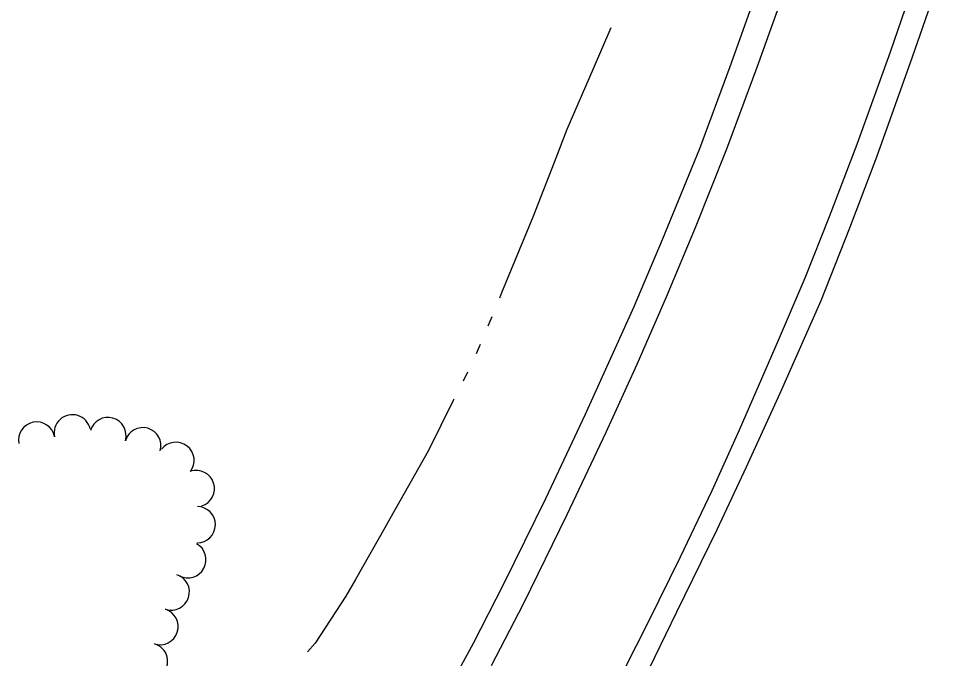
# Model space of a CAD drawing. Extents: x 589250 to 1188077, y 162953 to 363065.
# Drawn here: x 594542 to 594727.1, y 183063.4 to 183191.8 of the extents above; entities that cross this region are included whole.
import ezdxf

# ---------------------------------------------------------------- set-up
doc = ezdxf.new("R2010")
doc.units = 0
for name, color, linetype in [('E_LAND_TreeLine_P', 7, 'Continuous'), ('E_RDWY', 7, 'Continuous'), ('E_RDWY_Gravel', 7, 'Continuous'), ('E_WTR_FlowLine', 7, 'Continuous')]:
    doc.layers.add(name, color=color, linetype=linetype)

msp = doc.modelspace()

# ---------------------------------------------------------------- linework, layer by layer
at = {"layer": 'E_LAND_TreeLine_P'}
for centre, start, end in [((594552.78, 183108.63), 12.3257, 192.3257), ((594559.92, 183108.07), 343.8113, 163.8113), ((594545.64, 183107.17), 11.147, 191.147), ((594566.93, 183106.04), 343.8113, 163.8113), ((594573.57, 183103.1), 322.3706, 142.3706), ((594577.64, 183097.45), 287.8795, 107.8795), ((594577.83, 183090.2), 269.4021, 89.4021), ((594575.96, 183083.18), 241.8353, 61.8353), ((594572.62, 183076.71), 252.0251, 72.0251), ((594570.37, 183069.77), 252.0251, 72.0251), ((594568.24, 183062.8), 253.5624, 73.5624)]:
    msp.add_arc(centre, 3.65, start, end, dxfattribs=at)
at = {"layer": 'E_RDWY'}
for p, q in [((594690.13, 183181.97), (594697.35, 183202.23)), ((594716.88, 183185.07), (594721.99, 183200.04)), ((594710.17, 183166.57), (594716.88, 183185.07)), ((594684.03, 183165.58), (594690.13, 183181.97)), ((594677.72, 183149.85), (594684.03, 183165.58)), ((594704.63, 183152.06), (594710.17, 183166.57)), ((594699.71, 183139.73), (594704.63, 183152.06)), ((594671.92, 183135.92), (594677.72, 183149.85)), ((594694.41, 183127.2), (594699.71, 183139.73)), ((594666.07, 183122.44), (594671.92, 183135.92)), ((594686.55, 183109.25), (594694.41, 183127.2)), ((594659.87, 183108.79), (594666.07, 183122.44)), ((594652.04, 183092.28), (594659.87, 183108.79)), ((594681.09, 183097.1), (594686.55, 183109.25)), ((594674.73, 183083.75), (594681.09, 183097.1)), ((594643.28, 183074.32), (594652.04, 183092.28)), ((594668.35, 183070.73), (594674.73, 183083.75)), ((594636.86, 183061.98), (594643.28, 183074.32)), ((594663.48, 183061.24), (594668.35, 183070.73))]:
    msp.add_line(p, q, dxfattribs=at)
at = {"layer": 'E_RDWY_Gravel'}
for p, q in [((594684.69, 183182.12), (594691.17, 183200.22)), ((594721.29, 183184.05), (594727.09, 183200.94)), ((594714.11, 183163.98), (594721.29, 183184.05)), ((594678.61, 183165.68), (594684.69, 183182.12)), ((594671.15, 183147.39), (594678.61, 183165.68)), ((594708.69, 183149.79), (594714.11, 183163.98)), ((594702.93, 183135.17), (594708.69, 183149.79)), ((594665.44, 183133.97), (594671.15, 183147.39)), ((594655.6, 183112.25), (594665.44, 183133.97)), ((594694.75, 183116.57), (594702.93, 183135.17)), ((594688, 183101.81), (594694.75, 183116.57)), ((594647.76, 183095.46), (594655.6, 183112.25)), ((594682.12, 183089.26), (594688, 183101.81)), ((594639.35, 183078.37), (594647.76, 183095.46)), ((594674.02, 183072.73), (594682.12, 183089.26)), ((594633.21, 183066.41), (594639.35, 183078.37)), ((594665.83, 183055.88), (594674.02, 183072.73)), ((594627.3, 183055.53), (594633.21, 183066.41))]:
    msp.add_line(p, q, dxfattribs=at)
at = {"layer": 'E_WTR_FlowLine'}
for p, q in [((594660.79, 183189.88), (594657.21, 183181.67)), ((594657.21, 183181.67), (594651.97, 183169.46)), ((594651.97, 183169.46), (594649.4, 183162.86)), ((594649.4, 183162.86), (594645.15, 183151.89)), ((594645.15, 183151.89), (594638.88, 183136.74)), ((594638.88, 183136.74), (594638.44, 183135.67)), ((594636.89, 183131.93), (594636.12, 183130.06)), ((594634.57, 183126.33), (594633.8, 183124.46)), ((594632.06, 183120.81), (594631.14, 183119.01)), ((594629.15, 183115.09), (594624.21, 183105.09)), ((594629.31, 183115.4), (594629.15, 183115.09)), ((594624.21, 183105.09), (594616.45, 183091.36)), ((594616.45, 183091.36), (594615.45, 183089.58)), ((594615.44, 183089.58), (594609.6, 183079.23)), ((594609.6, 183079.23), (594607.64, 183075.89)), ((594607.64, 183075.89), (594601.48, 183066.44)), ((594601.48, 183066.44), (594599.97, 183064.73))]:
    msp.add_line(p, q, dxfattribs=at)

doc.saveas('drawing.dxf')
